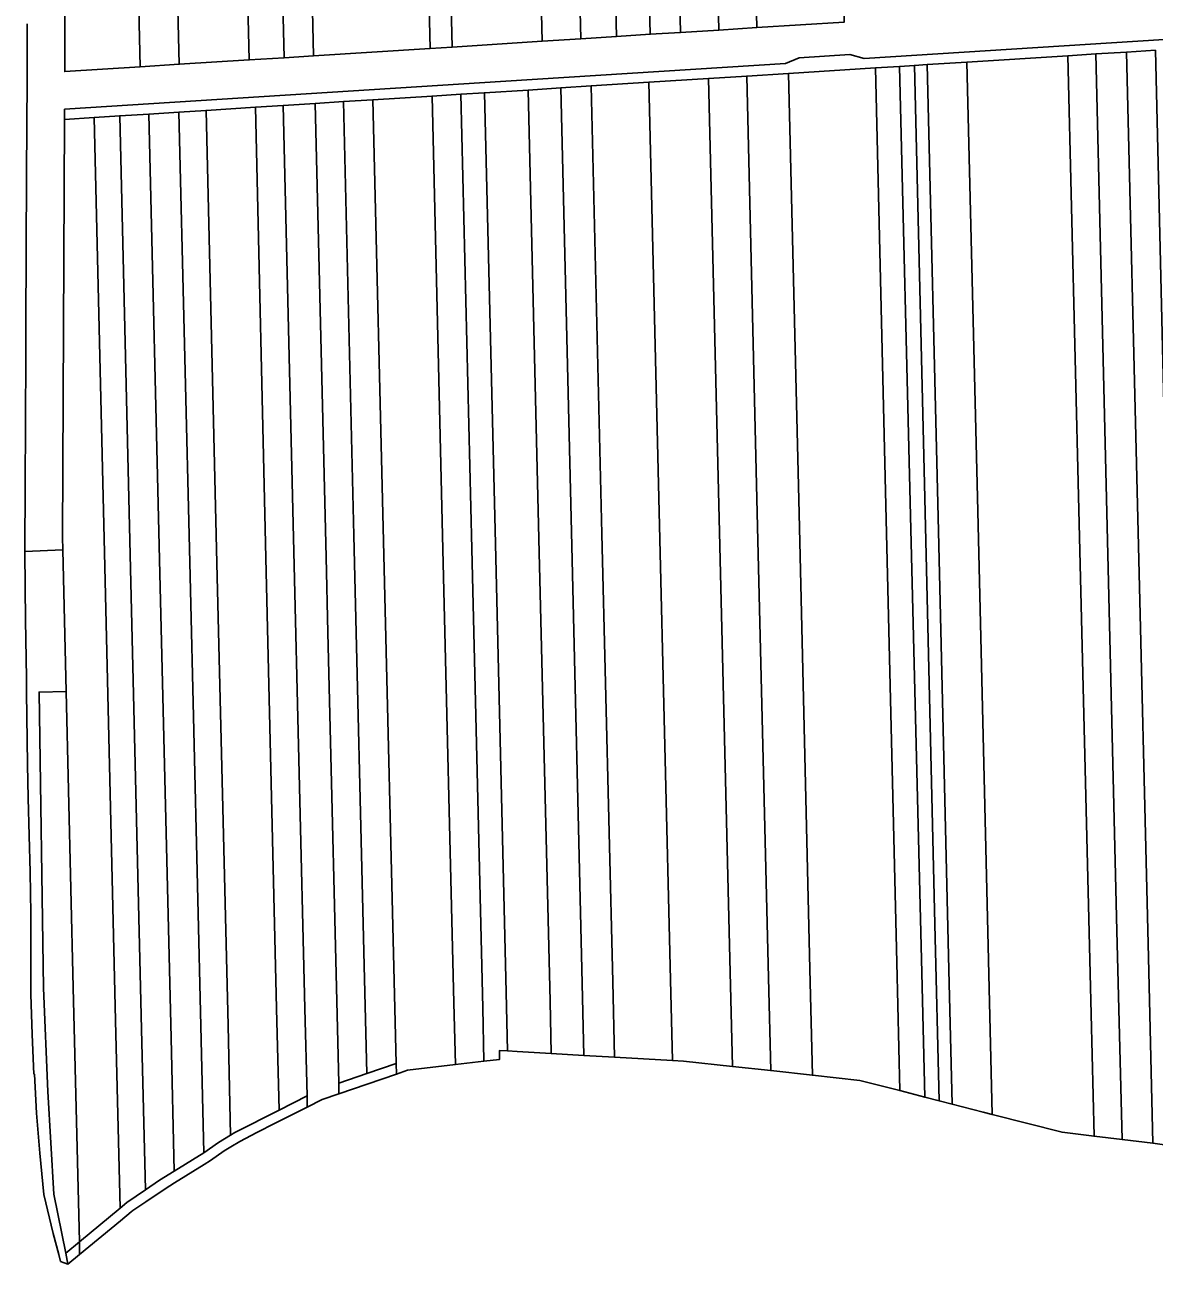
# Model space of a CAD drawing. Extents: x -521939 to -516426, y -1197857 to -1189551.
# Drawn here: x -520594.5 to -520144.5, y -1193498.5 to -1193004.4 of the extents above; entities that cross this region are included whole.
import ezdxf

# ---------------------------------------------------------------- set-up
doc = ezdxf.new("R2010")
doc.units = 0
for name, color, linetype in [('95560013', 7, 'Continuous'), ('95640013', 7, 'Continuous'), ('95660013', 7, 'Continuous')]:
    doc.layers.add(name, color=color, linetype=linetype)

msp = doc.modelspace()

# ---------------------------------------------------------------- linework, layer by layer
at = {"layer": '95560013'}
for points in [[(-520271.83, -1192845.94), (-520268.06, -1193003.31), (-520302.87, -1193005.42), (-520306.16, -1192867.79), (-520310.76, -1192675.36), (-520276.03, -1192670.62)], [(-520333.21, -1193007.43), (-520345.29, -1193008.1), (-520348.75, -1192863.76), (-520353.13, -1192681.04), (-520341.07, -1192679.48), (-520336.76, -1192859.31)], [(-520325.86, -1192677.42), (-520321.49, -1192859.89), (-520317.98, -1193006.45), (-520333.21, -1193007.43), (-520336.76, -1192859.31), (-520341.07, -1192679.48)], [(-520302.87, -1193005.42), (-520317.98, -1193006.45), (-520321.49, -1192859.89), (-520325.86, -1192677.42), (-520310.76, -1192675.36), (-520306.16, -1192867.79)], [(-520396.16, -1192687.02), (-520380.81, -1192684.89), (-520376.64, -1192858.16), (-520373, -1193009.89), (-520388.44, -1193010.92), (-520391.85, -1192867.85)], [(-520380.81, -1192684.89), (-520366.59, -1192683.06), (-520362.63, -1192849.4), (-520358.83, -1193009.02), (-520373, -1193009.89), (-520376.64, -1192858.16)], [(-520366.59, -1192683.06), (-520353.13, -1192681.04), (-520348.75, -1192863.76), (-520345.29, -1193008.1), (-520358.83, -1193009.02), (-520362.63, -1192849.4)], [(-520431.94, -1192691.92), (-520396.16, -1192687.02), (-520391.85, -1192867.85), (-520388.44, -1193010.92), (-520424.27, -1193013.22), (-520427.65, -1192871.63)], [(-520486.54, -1192699.35), (-520440.77, -1192693.11), (-520436.52, -1192869.4), (-520433.04, -1193013.75), (-520479.44, -1193016.7), (-520482.51, -1192879.48)], [(-520440.77, -1192693.11), (-520431.94, -1192691.92), (-520427.65, -1192871.63), (-520424.27, -1193013.22), (-520433.04, -1193013.75), (-520436.52, -1192869.4)], [(-520498.87, -1192701.04), (-520486.54, -1192699.35), (-520482.51, -1192879.48), (-520479.44, -1193016.7), (-520491.25, -1193017.47), (-520494.5, -1192882.51)], [(-520540.55, -1192706.72), (-520512.77, -1192702.93), (-520508.17, -1192891.62), (-520505.08, -1193018.37), (-520533.01, -1193020.12), (-520536.16, -1192889.19)], [(-520512.77, -1192702.93), (-520498.87, -1192701.04), (-520494.5, -1192882.51), (-520491.25, -1193017.47), (-520505.08, -1193018.37), (-520508.17, -1192891.62)], [(-520592.85, -1192713.96), (-520555.91, -1192708.79), (-520551.69, -1192888.08), (-520548.56, -1193021.06), (-520578.65, -1193022.99), (-520578.65, -1192845.72)], [(-520555.91, -1192708.79), (-520540.55, -1192706.72), (-520536.16, -1192889.19), (-520533.01, -1193020.12), (-520548.56, -1193021.06), (-520551.69, -1192888.08)], [(-520157.33, -1193448.78), (-520159.33, -1193365.52), (-520163.6, -1193187.74), (-520167.73, -1193015.98), (-520155.48, -1193015.24), (-520151.14, -1193195.74), (-520146.8, -1193376.24), (-520145.02, -1193450.27)], [(-520133.9, -1193436.21), (-520140.41, -1193450.83), (-520145.02, -1193450.27), (-520146.8, -1193376.24), (-520151.14, -1193195.74), (-520155.48, -1193015.24), (-520143.99, -1193014.49), (-520140.34, -1193166.91), (-520136.06, -1193345.78)], [(-520230.21, -1193433.29), (-520235.96, -1193431.81), (-520237.16, -1193382.33), (-520241.58, -1193200.08), (-520245.93, -1193020.94), (-520240.07, -1193020.58), (-520236.22, -1193181.73), (-520231.89, -1193362.97)], [(-520225.01, -1193434.63), (-520230.21, -1193433.29), (-520231.89, -1193362.97), (-520236.22, -1193181.73), (-520240.07, -1193020.58), (-520234.93, -1193020.24), (-520230.61, -1193200.7), (-520226.29, -1193381.16)], [(-520209.03, -1193438.74), (-520212.61, -1193437.82), (-520225.01, -1193434.63), (-520226.29, -1193381.16), (-520230.61, -1193200.7), (-520234.93, -1193020.24), (-520219.13, -1193019.25), (-520214.82, -1193198.26), (-520210.51, -1193377.27)], [(-520168.44, -1193447.43), (-520181.19, -1193445.89), (-520209.03, -1193438.74), (-520210.51, -1193377.27), (-520214.82, -1193198.26), (-520219.13, -1193019.25), (-520178.86, -1193016.69), (-520174.48, -1193197.75), (-520170.01, -1193382.53)], [(-520157.33, -1193448.78), (-520168.44, -1193447.43), (-520170.01, -1193382.53), (-520174.48, -1193197.75), (-520178.86, -1193016.69), (-520167.73, -1193015.98), (-520163.6, -1193187.74), (-520159.33, -1193365.52)], [(-520312.6, -1193419.64), (-520332.09, -1193417.51), (-520336.49, -1193417.25), (-520337.26, -1193385.1), (-520341.73, -1193198.53), (-520345.83, -1193027.27), (-520322.05, -1193025.77), (-520317.84, -1193201.24), (-520313.63, -1193376.71)], [(-520297.31, -1193421.3), (-520312.6, -1193419.64), (-520313.63, -1193376.71), (-520317.84, -1193201.24), (-520322.05, -1193025.77), (-520306.84, -1193024.79), (-520302.52, -1193204.53), (-520298.2, -1193384.27)], [(-520290.21, -1193023.75), (-520286.02, -1193199.15), (-520281.68, -1193380.83), (-520280.67, -1193423.11), (-520297.31, -1193421.3), (-520298.2, -1193384.27), (-520302.52, -1193204.53), (-520306.84, -1193024.79)], [(-520245.85, -1193429.27), (-520261.82, -1193425.17), (-520280.67, -1193423.11), (-520281.68, -1193380.83), (-520286.02, -1193199.15), (-520290.21, -1193023.75), (-520255.59, -1193021.55), (-520251.29, -1193201.55), (-520247.07, -1193378.2)], [(-520255.59, -1193021.55), (-520245.93, -1193020.94), (-520241.58, -1193200.08), (-520237.16, -1193382.33), (-520235.96, -1193431.81), (-520245.85, -1193429.27), (-520247.07, -1193378.2), (-520251.29, -1193201.55)], [(-520384.74, -1193414.44), (-520398.39, -1193413.64), (-520402.17, -1193413.42), (-520402.73, -1193390.17), (-520407.04, -1193211.23), (-520411.37, -1193031.46), (-520393.95, -1193030.39), (-520389.66, -1193209.28), (-520385.24, -1193393.59)], [(-520393.95, -1193030.39), (-520380.96, -1193029.53), (-520376.73, -1193206.47), (-520372.56, -1193380.9), (-520371.74, -1193415.2), (-520384.74, -1193414.44), (-520385.24, -1193393.59), (-520389.66, -1193209.28)], [(-520368.83, -1193028.73), (-520364.55, -1193207.3), (-520360.27, -1193385.87), (-520359.55, -1193415.91), (-520371.74, -1193415.2), (-520372.56, -1193380.9), (-520376.73, -1193206.47), (-520380.96, -1193029.53)], [(-520336.49, -1193417.25), (-520359.55, -1193415.91), (-520360.27, -1193385.87), (-520364.55, -1193207.3), (-520368.83, -1193028.73), (-520345.83, -1193027.27), (-520341.73, -1193198.53), (-520337.26, -1193385.1)], [(-520481.96, -1193435.8), (-520482.07, -1193431.38), (-520482.91, -1193396.54), (-520487.45, -1193208.92), (-520491.62, -1193036.59), (-520478.81, -1193035.71), (-520474.48, -1193216.61), (-520473.76, -1193246.62), (-520469.46, -1193426.34), (-520469.36, -1193430.53), (-520476.06, -1193432.83)], [(-520458.22, -1193422.47), (-520469.46, -1193426.34), (-520473.76, -1193246.62), (-520474.48, -1193216.61), (-520478.81, -1193035.71), (-520467.56, -1193034.99), (-520463.39, -1193208.01), (-520459.26, -1193379.37)], [(-520447.08, -1193396.48), (-520446.55, -1193418.45), (-520458.22, -1193422.47), (-520459.26, -1193379.37), (-520463.39, -1193208.01), (-520467.56, -1193034.99), (-520455.8, -1193034.25), (-520451.43, -1193215.78)], [(-520422.98, -1193418.9), (-520442, -1193421.12), (-520446.45, -1193422.65), (-520446.55, -1193418.45), (-520447.08, -1193396.48), (-520451.43, -1193215.78), (-520455.8, -1193034.25), (-520432.23, -1193032.75), (-520427.9, -1193213.51), (-520423.57, -1193394.27)], [(-520411.57, -1193417.55), (-520422.98, -1193418.9), (-520423.57, -1193394.27), (-520427.9, -1193213.51), (-520432.23, -1193032.75), (-520420.8, -1193032.06), (-520416.46, -1193213.32), (-520412.08, -1193396.25)], [(-520411.37, -1193031.46), (-520407.04, -1193211.23), (-520402.73, -1193390.17), (-520402.17, -1193413.42), (-520405.38, -1193413.23), (-520405.38, -1193416.83), (-520411.57, -1193417.55), (-520412.08, -1193396.25), (-520416.46, -1193213.32), (-520420.8, -1193032.06)], [(-520546.44, -1193468.82), (-520553.92, -1193473.88), (-520556.59, -1193476.1), (-520558.36, -1193401.32), (-520562.64, -1193220.45), (-520566.88, -1193041.27), (-520556.71, -1193040.64), (-520552.38, -1193221.24), (-520547.98, -1193404.76)], [(-520534.98, -1193461.38), (-520540.82, -1193465.01), (-520546.44, -1193468.82), (-520547.98, -1193404.76), (-520552.38, -1193221.24), (-520556.71, -1193040.64), (-520545.11, -1193039.99), (-520540.71, -1193223.05), (-520536.26, -1193408.19)], [(-520523.23, -1193454.09), (-520534.98, -1193461.38), (-520536.26, -1193408.19), (-520540.71, -1193223.05), (-520545.11, -1193039.99), (-520533.1, -1193039.2), (-520528.7, -1193224.15), (-520524.3, -1193409.1)], [(-520523.23, -1193454.09), (-520524.3, -1193409.1), (-520528.7, -1193224.15), (-520533.1, -1193039.2), (-520522.29, -1193038.46), (-520517.97, -1193218.96), (-520513.56, -1193403.3), (-520512.51, -1193447.01), (-520517.29, -1193449.91)], [(-520502.67, -1193037.25), (-520498.43, -1193216.89), (-520494.19, -1193396.53), (-520493.23, -1193437.01), (-520510.84, -1193446), (-520512.51, -1193447.01), (-520513.56, -1193403.3), (-520517.97, -1193218.96), (-520522.29, -1193038.46)], [(-520482.07, -1193431.38), (-520493.23, -1193437.01), (-520494.19, -1193396.53), (-520498.43, -1193216.89), (-520502.67, -1193037.25), (-520491.62, -1193036.59), (-520487.45, -1193208.92), (-520482.91, -1193396.54)], [(-520572.81, -1193489.53), (-520575.23, -1193388.1), (-520578.05, -1193270.09), (-520579.39, -1193213.66), (-520579.51, -1193208.61), (-520578.73, -1193042.06), (-520566.88, -1193041.27), (-520562.64, -1193220.45), (-520558.36, -1193401.32), (-520556.59, -1193476.1)], [(-520469.46, -1193426.34), (-520458.22, -1193422.47), (-520446.55, -1193418.45), (-520446.45, -1193422.65), (-520458.12, -1193426.67), (-520469.36, -1193430.53)], [(-520494.81, -1193442.28), (-520502.06, -1193445.99), (-520508.9, -1193449.5), (-520512.4, -1193451.62), (-520515.1, -1193453.26), (-520520.53, -1193457.08), (-520523.12, -1193458.7), (-520534.87, -1193466.02), (-520538.63, -1193468.36), (-520546.33, -1193473.58), (-520551.51, -1193477.08), (-520552.19, -1193477.64), (-520556.47, -1193481.19), (-520572.69, -1193494.62), (-520572.81, -1193489.53), (-520556.59, -1193476.1), (-520553.92, -1193473.88), (-520546.44, -1193468.82), (-520540.82, -1193465.01), (-520534.98, -1193461.38), (-520523.23, -1193454.09), (-520517.29, -1193449.91), (-520512.51, -1193447.01), (-520510.84, -1193446), (-520493.23, -1193437.01), (-520482.07, -1193431.38), (-520481.96, -1193435.8), (-520493.13, -1193441.44)]]:
    msp.add_lwpolyline(points, close=True, dxfattribs=at)
at = {"layer": '95640013'}
for points in [[(-520578.65, -1192845.72), (-520578.65, -1193022.99), (-520548.56, -1193021.06), (-520533.01, -1193020.12), (-520505.08, -1193018.37), (-520491.25, -1193017.47), (-520479.44, -1193016.7), (-520433.04, -1193013.75), (-520424.27, -1193013.22), (-520388.44, -1193010.92), (-520373, -1193009.89), (-520358.83, -1193009.02), (-520345.29, -1193008.1), (-520333.21, -1193007.43), (-520317.98, -1193006.45), (-520302.87, -1193005.42), (-520268.06, -1193003.31)], [(-519997.12, -1193001.17), (-520081.87, -1193006.54), (-520260.05, -1193017.83), (-520265.83, -1193016.19), (-520285.96, -1193017.47), (-520291.48, -1193019.82), (-520402.9, -1193026.88), (-520578.71, -1193038.02), (-520578.73, -1193042.06), (-520579.51, -1193208.61), (-520579.39, -1193213.66), (-520594.54, -1193214.33), (-520594.51, -1193208.54), (-520594.44, -1193193.51), (-520594.27, -1193157.6), (-520594.19, -1193141.12), (-520594.11, -1193124.54), (-520593.83, -1193063.74), (-520593.65, -1193025.86), (-520593.65, -1193022.39), (-520593.65, -1193003.95)], [(-520143.99, -1193014.49), (-520155.48, -1193015.24), (-520167.73, -1193015.98), (-520178.86, -1193016.69), (-520219.13, -1193019.25), (-520234.93, -1193020.24), (-520240.07, -1193020.58), (-520245.93, -1193020.94), (-520255.59, -1193021.55), (-520290.21, -1193023.75), (-520306.84, -1193024.79), (-520322.05, -1193025.77), (-520345.83, -1193027.27), (-520368.83, -1193028.73), (-520380.96, -1193029.53), (-520393.95, -1193030.39), (-520411.37, -1193031.46), (-520420.8, -1193032.06), (-520432.23, -1193032.75), (-520455.8, -1193034.25), (-520467.56, -1193034.99), (-520478.81, -1193035.71), (-520491.62, -1193036.59), (-520502.67, -1193037.25), (-520522.29, -1193038.46), (-520533.1, -1193039.2), (-520545.11, -1193039.99), (-520556.71, -1193040.64), (-520566.88, -1193041.27), (-520578.73, -1193042.06), (-520578.71, -1193038.02), (-520402.9, -1193026.88), (-520291.48, -1193019.82), (-520285.96, -1193017.47), (-520265.83, -1193016.19), (-520260.05, -1193017.83), (-520081.87, -1193006.54)]]:
    msp.add_lwpolyline(points, dxfattribs=at)
for points in [[(-520594.2, -1193241.7), (-520594.36, -1193228.5), (-520594.54, -1193214.33), (-520579.39, -1193213.66), (-520578.05, -1193270.09), (-520588.84, -1193270.35), (-520587.12, -1193388.38), (-520585.34, -1193429.67), (-520582.93, -1193470.59), (-520578.23, -1193494.02), (-520577.34, -1193498.47), (-520580.28, -1193497.37), (-520581, -1193494.61), (-520583.19, -1193486.29), (-520586.93, -1193470.68), (-520588.57, -1193454.26), (-520589.86, -1193438.24), (-520590.74, -1193422.65), (-520590.94, -1193422.65), (-520591.63, -1193406.88), (-520592.13, -1193390.79), (-520592.07, -1193374.76), (-520592.11, -1193358.68), (-520592.34, -1193342.18), (-520592.81, -1193327.52), (-520593.16, -1193312.67), (-520593.48, -1193299.21), (-520593.84, -1193270.47), (-520593.91, -1193264.71)], [(-520575.23, -1193388.1), (-520572.81, -1193489.53), (-520578.23, -1193494.02), (-520582.93, -1193470.59), (-520585.34, -1193429.67), (-520587.12, -1193388.38), (-520588.84, -1193270.35), (-520578.05, -1193270.09)], [(-520577.34, -1193498.47), (-520578.23, -1193494.02), (-520572.81, -1193489.53), (-520572.69, -1193494.62)]]:
    msp.add_lwpolyline(points, close=True, dxfattribs=at)
at = {"layer": '95660013'}
msp.add_lwpolyline([(-520593.65, -1193003.95), (-520593.65, -1193022.39), (-520593.65, -1193025.86), (-520593.83, -1193063.74), (-520594.11, -1193124.54), (-520594.19, -1193141.12), (-520594.27, -1193157.6), (-520594.44, -1193193.51), (-520594.51, -1193208.54), (-520594.54, -1193214.33), (-520594.36, -1193228.5), (-520594.2, -1193241.7), (-520593.91, -1193264.71), (-520593.84, -1193270.47), (-520593.48, -1193299.21), (-520593.16, -1193312.67), (-520592.81, -1193327.52), (-520592.34, -1193342.18), (-520592.11, -1193358.68), (-520592.07, -1193374.76), (-520592.13, -1193390.79), (-520591.63, -1193406.88), (-520590.94, -1193422.65), (-520590.74, -1193422.65), (-520589.86, -1193438.24), (-520588.57, -1193454.26), (-520586.93, -1193470.68), (-520583.19, -1193486.29), (-520581, -1193494.61), (-520580.28, -1193497.37), (-520577.34, -1193498.47), (-520572.69, -1193494.62), (-520556.47, -1193481.19), (-520552.19, -1193477.64), (-520551.51, -1193477.08), (-520546.33, -1193473.58), (-520538.63, -1193468.36), (-520534.87, -1193466.02), (-520523.12, -1193458.7), (-520520.53, -1193457.08), (-520515.1, -1193453.26), (-520512.4, -1193451.62), (-520508.9, -1193449.5), (-520502.06, -1193445.99), (-520494.81, -1193442.28), (-520493.13, -1193441.44), (-520481.96, -1193435.8), (-520476.06, -1193432.83), (-520469.36, -1193430.53), (-520458.12, -1193426.67), (-520446.45, -1193422.65), (-520442, -1193421.12), (-520422.98, -1193418.9), (-520411.57, -1193417.55), (-520405.38, -1193416.83), (-520405.38, -1193413.23), (-520402.17, -1193413.42), (-520398.39, -1193413.64), (-520384.74, -1193414.44), (-520371.74, -1193415.2), (-520359.55, -1193415.91), (-520336.49, -1193417.25), (-520332.09, -1193417.51), (-520312.6, -1193419.64), (-520297.31, -1193421.3), (-520280.67, -1193423.11), (-520261.82, -1193425.17), (-520245.85, -1193429.27), (-520235.96, -1193431.81), (-520230.21, -1193433.29), (-520225.01, -1193434.63), (-520212.61, -1193437.82), (-520209.03, -1193438.74), (-520181.19, -1193445.89), (-520168.44, -1193447.43), (-520157.33, -1193448.78), (-520145.02, -1193450.27), (-520140.41, -1193450.83)], dxfattribs=at)

doc.saveas('drawing.dxf')
